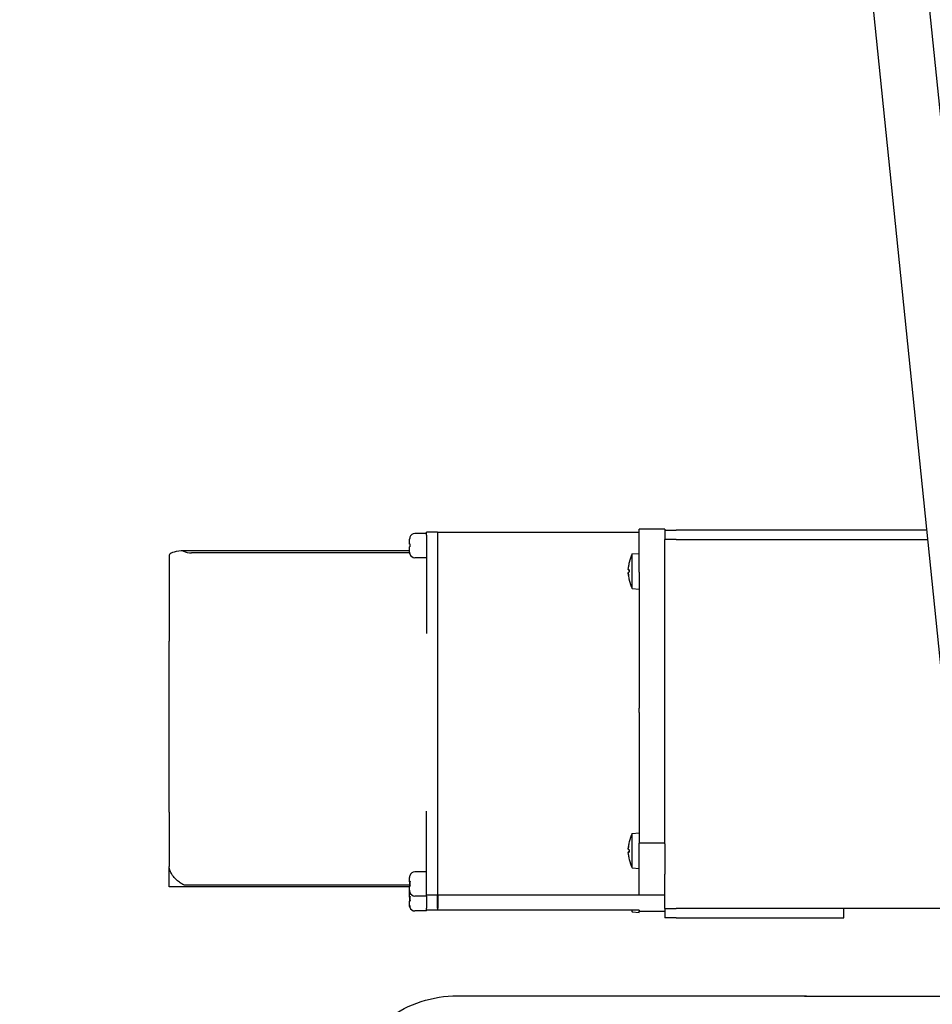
# Model space of a CAD drawing. Header units: inches. Extents: x 18 to 846, y -67 to 561.
# Tile 304 of 656: x 267 to 277, y 491 to 502. Entities that reach past the tile are written whole.
import ezdxf

# ---------------------------------------------------------------- set-up
doc = ezdxf.new("R2010")
doc.units = ezdxf.units.IN
doc.header["$LTSCALE"] = 24
doc.header["$MEASUREMENT"] = 0
doc.layers.add('Dimension (ANSI)', color=7, linetype='Continuous', lineweight=25)
doc.layers.add('Visible (ANSI)', color=7, linetype='Continuous', lineweight=30)
doc.styles.add('Note Text (ANSI)', font='tahoma.ttf')
doc.dimstyles.new('SB Fraction-16 (ANSI)', dxfattribs={"dimscale": 24, "dimtxt": 0.125, "dimasz": 0.098425, "dimexe": 0.125, "dimexo": 0.0625, "dimgap": 0.031496, "dimtad": 0, "dimtih": 1, "dimtoh": 1, "dimdec": 4, "dimrnd": 1e-08, "dimzin": 0, "dimdsep": 46, "dimlunit": 5, "dimtxsty": 'Note Text (ANSI)', "dimcen": 0.09, "dimdle": 0.393701, "dimclrd": 256, "dimclre": 256, "dimclrt": 256, "dimadec": 0, "dimazin": 3, "dimtfac": 0.96, "dimtofl": 0, "dimtmove": 0, "dimatfit": 3, "dimfxl": 1, "dimfrac": 2, "dimtolj": 1, "dimtzin": 12, "dimlwd": -1, "dimlwe": -1, "dimarcsym": 0})

# ---------------------------------------------------------------- blocks, each defined once
blk = doc.blocks.new('*D18')
at = {"layer": 'Defpoints', "color": 0, "transparency": 16777216}
for p in [(331.678, 544.007), (242.86, 406.007), (331.678, 406.007)]:
    blk.add_point(p, dxfattribs=at)
at = {"layer": 'Dimension (ANSI)', "transparency": 16777216}
for p, q in [((330.178, 544.007), (239.86, 544.007)), ((242.86, 541.645), (242.86, 486.331)), ((242.86, 408.369), (242.86, 481.682)), ((330.178, 406.007), (239.86, 406.007))]:
    blk.add_line(p, q, dxfattribs=at)
for points in [[(242.466, 541.645), (243.253, 541.645), (242.86, 544.007)], [(242.466, 408.369), (243.253, 408.369), (242.86, 406.007)]]:
    blk.add_solid(points, dxfattribs=at)
at = {"layer": 'Dimension (ANSI)', "transparency": 16777216, "insert": (239.783, 485.575), "char_height": 3, "attachment_point": 1, "style": 'Note Text (ANSI)'}
blk.add_mtext('\\A1;138', dxfattribs=at)

msp = doc.modelspace()

# ---------------------------------------------------------------- linework, layer by layer
at = {"layer": 'Visible (ANSI)'}
for p, q in [((276.70566, 502.77526), (277.85348, 491.56559)), ((276.08391, 502.7116), (277.22521, 491.56559)), ((271.09967, 496.7344), (270.97217, 496.7344)), ((271.09967, 496.71751), (271.09967, 496.75044)), ((271.22467, 496.75044), (271.09967, 496.75044)), ((271.09967, 496.71751), (271.09967, 495.61727)), ((271.22467, 496.75044), (271.22467, 496.71751)), ((271.22967, 496.72062), (271.22467, 496.72062)), ((271.22467, 496.71751), (271.22467, 492.73174)), ((271.22967, 496.71751), (271.22967, 496.75044)), ((271.22967, 496.75044), (273.47967, 496.75044)), ((271.22967, 492.73174), (271.22967, 496.71751)), ((273.47967, 496.30329), (273.47967, 496.7825)), ((273.76767, 496.7825), (273.47967, 496.7825)), ((273.76767, 496.7825), (273.76767, 496.77354)), ((273.76767, 496.77354), (273.89267, 496.77354)), ((273.76767, 496.77354), (273.76767, 496.66894)), ((276.69194, 496.77354), (273.89267, 496.77354)), ((270.91217, 496.62104), (270.91217, 496.67248)), ((270.91217, 496.61922), (270.91217, 496.62104)), ((270.91217, 496.61922), (270.91473, 496.61922)), ((270.91217, 496.61789), (270.91217, 496.61922)), ((270.91217, 496.61789), (270.91466, 496.61789)), ((270.91217, 496.61606), (270.91217, 496.61789)), ((270.91217, 496.52766), (270.91217, 496.58495)), ((273.76767, 493.26538), (273.76767, 496.66894)), ((273.89267, 496.66894), (273.76767, 496.66894)), ((273.89267, 496.66894), (276.70265, 496.66894)), ((274.06497, 496.66894), (276.70265, 496.66894)), ((268.22467, 496.49214), (268.22467, 495.53196)), ((270.91217, 496.54272), (268.36766, 496.54272)), ((270.91276, 496.51767), (268.47467, 496.51767)), ((270.91217, 496.52629), (270.91217, 496.52766)), ((271.09967, 496.4644), (270.97217, 496.4644)), ((273.40166, 496.50648), (273.47967, 496.51331)), ((273.40166, 496.12113), (273.40166, 496.50648)), ((273.35928, 496.32889), (273.36778, 496.32814)), ((273.36778, 496.33097), (273.36778, 496.30402)), ((273.47967, 496.30329), (273.47967, 494.78151)), ((273.36778, 496.21762), (273.36778, 496.21676)), ((273.40166, 496.12113), (273.47967, 496.11431)), ((268.22467, 493.62233), (268.22467, 495.53196)), ((273.47967, 494.7351), (273.47967, 494.78151)), ((273.47967, 494.7351), (273.47967, 493.27292)), ((268.22467, 493.62233), (268.22467, 493.01212)), ((271.09967, 492.76956), (271.09967, 493.63115)), ((273.40166, 493.38332), (273.47967, 493.39015)), ((273.40166, 492.99797), (273.40166, 493.38332)), ((273.36778, 493.28769), (273.36778, 493.28698)), ((273.47967, 492.72217), (273.47967, 493.27292)), ((273.76767, 493.27292), (273.47967, 493.27292)), ((273.76767, 493.26538), (273.76767, 492.92853)), ((273.35931, 493.17599), (273.36778, 493.17673)), ((273.36778, 493.20133), (273.36778, 493.17437)), ((268.22467, 492.78613), (268.22467, 493.01212)), ((271.09967, 492.9537), (270.97217, 492.9537)), ((273.40166, 492.99797), (273.47967, 492.99115)), ((270.91217, 492.8488), (270.91217, 492.89082)), ((270.91217, 492.8472), (270.91217, 492.8488)), ((270.91217, 492.8472), (270.91754, 492.8472)), ((270.91217, 492.84575), (270.91217, 492.8472)), ((270.91217, 492.84575), (270.91738, 492.84575)), ((270.91217, 492.84401), (270.91217, 492.84575)), ((270.91581, 492.84327), (270.91713, 492.84327)), ((273.76767, 492.54394), (273.76767, 492.92853)), ((270.91217, 492.78613), (268.22467, 492.78613)), ((270.91471, 492.80334), (268.40467, 492.80334)), ((270.91217, 492.74817), (270.91217, 492.79458)), ((270.91217, 492.7456), (270.91217, 492.74817)), ((270.91217, 492.72291), (270.91217, 492.72325)), ((270.91217, 492.67669), (270.91217, 492.72291)), ((271.09967, 492.6837), (271.09967, 492.76956)), ((271.22467, 492.73174), (271.22467, 492.69424)), ((271.22967, 492.72411), (271.22467, 492.72411)), ((271.22967, 492.69424), (271.22967, 492.73174)), ((273.47967, 492.69428), (273.47967, 492.72217)), ((270.91217, 492.6751), (270.91217, 492.67669)), ((270.91217, 492.6751), (270.91672, 492.6751)), ((270.91217, 492.67358), (270.91217, 492.6751)), ((270.91217, 492.67358), (270.9166, 492.67358)), ((270.91217, 492.67179), (270.91217, 492.67358)), ((270.91217, 492.58167), (270.91217, 492.62731)), ((270.91454, 492.67119), (270.91642, 492.67119)), ((271.09967, 492.6837), (270.97217, 492.6837)), ((271.22467, 492.69424), (271.09967, 492.69424)), ((271.09967, 492.6837), (271.09967, 492.54795)), ((271.22467, 492.54795), (271.22467, 492.69424)), ((271.22967, 492.69424), (271.22967, 492.54795)), ((273.47967, 492.69424), (271.22967, 492.69424)), ((273.47967, 492.6942), (273.47967, 492.69428)), ((273.76767, 492.6942), (273.47967, 492.6942)), ((270.91217, 492.57829), (270.91217, 492.58167)), ((271.09967, 492.51643), (270.97217, 492.51643)), ((271.09967, 492.53028), (271.09967, 492.54795)), ((271.09967, 492.53028), (271.09967, 492.52825)), ((271.09967, 492.51643), (271.09967, 492.52825)), ((271.22467, 492.52643), (271.09967, 492.52643)), ((271.22967, 492.55624), (271.22467, 492.55624)), ((271.22467, 492.54795), (271.22467, 492.53028)), ((271.22467, 492.5265), (271.22467, 492.53028)), ((271.22467, 492.5265), (271.22467, 492.52643)), ((271.22967, 492.53028), (271.22967, 492.54795)), ((271.22967, 492.53028), (271.22967, 492.5265)), ((271.22967, 492.52643), (271.22967, 492.5265)), ((273.47967, 492.52643), (271.22967, 492.52643)), ((273.40166, 492.50653), (273.40166, 492.52643)), ((273.40166, 492.50653), (273.47967, 492.49971)), ((273.47967, 492.5265), (273.47967, 492.51443)), ((273.47967, 492.49971), (273.47967, 492.51443)), ((273.76767, 492.51196), (273.47967, 492.51196)), ((273.76767, 492.54394), (273.89267, 492.54394)), ((273.76767, 492.54394), (273.76767, 492.43934)), ((275.76767, 492.54394), (273.89267, 492.54394)), ((277.12503, 492.54394), (274.06497, 492.54394)), ((275.76767, 492.43934), (275.76767, 492.54394)), ((273.89267, 492.43934), (273.76767, 492.43934)), ((273.89267, 492.43934), (275.76767, 492.43934)), ((271.44702, 491.56851), (274.20225, 491.56851)), ((276.45224, 491.56559), (290.27641, 491.56559))]:
    msp.add_line(p, q, dxfattribs=at)
for centre, radius, start, end in [((270.97217, 496.6744), 0.06, 90, 160.89822), ((270.97217, 496.5244), 0.06, 194.760516, 270), ((273.79177, 496.31381), 0.4351, 153.71551, 166.934687), ((273.37358, 496.41085), 0.0058, 166.934687, 178.187452), ((273.37358, 496.21676), 0.0058, 180, 193.065313), ((273.79177, 496.31381), 0.4351, 193.065313, 206.28449), ((273.79177, 493.19065), 0.4351, 153.71551, 166.934687), ((273.37358, 493.28769), 0.0058, 166.934687, 180), ((273.37358, 493.0936), 0.0058, 180.769875, 193.065313), ((273.79177, 493.19065), 0.4351, 193.065313, 206.28449), ((270.97217, 492.8937), 0.06, 90, 164.472559), ((270.97217, 492.7437), 0.06, 197.440268, 270), ((270.97217, 492.57643), 0.06, 197.440268, 270), ((273.79177, 492.69921), 0.4351, 203.397491, 206.28449)]:
    msp.add_arc(centre, radius, start, end, dxfattribs=at)
for centre, major_axis, ratio, start_param, end_param in [((268.47467, 496.49214), (-0.25, 0), 0.22555512, 5.18898084, 6.28318531), ((268.47467, 496.81857), (0, -0.30089), 0.83085534, 5.88748944, 6.28318531), ((273.78956, 496.31332), (-0.09415, 0.42404), 0.99600672, 1.124669, 1.24105339), ((273.78956, 496.28862), (-0.4327, 0.03792), 0.05703368, 6.06139495, 6.17777934), ((273.78956, 496.28858), (-0.43271, 0.03786), 0.01935165, 0.11209729, 0.22693328), ((273.78956, 496.33903), (-0.43271, -0.03786), 0.01935165, 6.05470363, 6.17108802), ((273.78956, 496.31236), (-0.23784, 0.36346), 0.99456073, 1.09924474, 1.21562913), ((273.78956, 496.3143), (-0.09415, -0.42404), 0.99600672, 5.04213192, 5.15699794), ((273.78956, 493.19039), (0.04999, -0.43148), 0.99614353, 4.3713671, 4.48620851), ((273.78956, 493.19186), (0.20884, 0.38086), 0.9950477, 1.84766886, 1.96405325), ((273.78956, 493.16542), (-0.43271, 0.03786), 0.01009683, 0.11128732, 0.22767171), ((273.78956, 493.21587), (-0.43271, -0.03786), 0.01009683, 6.05706199, 6.17189798), ((273.78956, 493.21585), (-0.43271, -0.0379), 0.04779067, 0.10621798, 0.22260237), ((273.78956, 493.1909), (0.04999, 0.43148), 0.99614353, 1.79697679, 1.91336118)]:
    msp.add_ellipse(centre, major_axis=major_axis, ratio=ratio, start_param=start_param, end_param=end_param, dxfattribs=at)
for points in [[(270.91617, 496.69459), (270.91366, 496.6878), (270.91217, 496.67955), (270.91217, 496.67248)], [(270.91217, 496.62104), (270.91217, 496.62124), (270.91317, 496.62146), (270.91488, 496.62167)], [(270.91458, 496.61547), (270.91305, 496.61567), (270.91217, 496.61588), (270.91217, 496.61606)], [(270.91475, 496.58556), (270.91312, 496.58537), (270.91217, 496.58515), (270.91217, 496.58495)], [(270.91465, 496.58555), (270.9146, 496.58707), (270.91456, 496.58858), (270.91453, 496.59008)], [(270.91217, 496.52766), (270.91217, 496.52204), (270.91311, 496.51568), (270.91471, 496.50988)], [(270.91441, 496.50967), (270.91299, 496.51515), (270.91217, 496.52104), (270.91217, 496.52629)], [(273.36778, 496.33097), (273.36778, 496.331), (273.36784, 496.33102), (273.36793, 496.33104)], [(273.36793, 493.17432), (273.36784, 493.17433), (273.36778, 493.17435), (273.36778, 493.17437)], [(270.91522, 492.91045), (270.91329, 492.90416), (270.91217, 492.89704), (270.91217, 492.89082)], [(270.91581, 492.84327), (270.9135, 492.8435), (270.91217, 492.84378), (270.91217, 492.84401)], [(270.91217, 492.74817), (270.91217, 492.7413), (270.91353, 492.73334), (270.91587, 492.72662)], [(270.91521, 492.72628), (270.91329, 492.73246), (270.91217, 492.73947), (270.91217, 492.7456)], [(270.91217, 492.72325), (270.91217, 492.72679), (270.91254, 492.73062), (270.91323, 492.73441)], [(270.91324, 492.73436), (270.91254, 492.73047), (270.91217, 492.72654), (270.91217, 492.72291)], [(270.91454, 492.67119), (270.91304, 492.67139), (270.91217, 492.6716), (270.91217, 492.67179)], [(270.91217, 492.58167), (270.91217, 492.57457), (270.9136, 492.5663), (270.91607, 492.55942)], [(270.9152, 492.559), (270.91328, 492.56517), (270.91217, 492.57217), (270.91217, 492.57829)]]:
    msp.add_open_spline(points, degree=3, dxfattribs=at)
for points, knots in [([(270.91576, 496.69348), (270.91555, 496.69363), (270.91545, 496.69378), (270.91545, 496.69392), (270.91545, 496.69414), (270.91566, 496.69436), (270.91617, 496.69459)], [1.1626811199, 1.1626811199, 1.1626811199, 1.1626811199, 1.1944995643, 1.1944995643, 1.1944995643, 1.2417073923, 1.2417073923, 1.2417073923, 1.2417073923]), ([(270.91488, 496.62167), (270.91445, 496.6151), (270.91429, 496.60864), (270.91429, 496.60252), (270.91429, 496.59708), (270.91442, 496.59137), (270.91475, 496.58556)], [1.1889614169, 1.1889614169, 1.1889614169, 1.1889614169, 1.2356604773, 1.2356604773, 1.2356604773, 1.2771358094, 1.2771358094, 1.2771358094, 1.2771358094]), ([(268.37831, 496.54092), (268.37745, 496.54136), (268.37642, 496.54171), (268.37163, 496.54284), (268.36675, 496.54293), (268.36084, 496.54234), (268.36041, 496.54229), (268.35998, 496.54224)], [1.1334663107, 1.1334663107, 1.1334663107, 1.1334663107, 1.1554384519, 1.1554384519, 1.2249538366, 1.2249538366, 1.2302973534, 1.2302973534, 1.2302973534, 1.2302973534]), ([(270.91471, 496.50988), (270.91429, 496.50966), (270.91414, 496.50943), (270.91414, 496.50922), (270.91414, 496.50918), (270.91414, 496.50915), (270.91415, 496.50911)], [1.1946546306, 1.1946546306, 1.1946546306, 1.1946546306, 1.2418770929, 1.2418770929, 1.2418770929, 1.2496747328, 1.2496747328, 1.2496747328, 1.2496747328]), ([(273.35949, 496.32892), (273.35902, 496.32872), (273.35862, 496.32934), (273.35807, 496.33232), (273.35793, 496.3347), (273.3579, 496.34033), (273.35802, 496.34395), (273.35852, 496.352), (273.3589, 496.35643), (273.35939, 496.36104), (273.35944, 496.36147), (273.35949, 496.3619)], [0, 0, 0, 0, 0.032210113, 0.032210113, 0.064420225, 0.064420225, 0.096608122, 0.096608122, 0.128796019, 0.128796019, 0.132032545, 0.132032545, 0.132032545, 0.132032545]), ([(273.35792, 496.3371), (273.35792, 496.33694), (273.35792, 496.33678), (273.3579, 496.33347), (273.35802, 496.33067), (273.35852, 496.32674), (273.3589, 496.32561), (273.35939, 496.3253), (273.35944, 496.32528), (273.35949, 496.32527)], [0.0628217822, 0.0628217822, 0.0628217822, 0.0628217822, 0.0644202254, 0.0644202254, 0.0966081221, 0.0966081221, 0.1287960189, 0.1287960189, 0.1320325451, 0.1320325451, 0.1320325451, 0.1320325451]), ([(273.35949, 496.26674), (273.35902, 496.27093), (273.35862, 496.27546), (273.35807, 496.28391), (273.35793, 496.28783), (273.3579, 496.29414), (273.35802, 496.29695), (273.35852, 496.30088), (273.3589, 496.302), (273.35939, 496.30231), (273.35944, 496.30233), (273.35949, 496.30234)], [0, 0, 0, 0, 0.032206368, 0.032206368, 0.064412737, 0.064412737, 0.096604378, 0.096604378, 0.128796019, 0.128796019, 0.132032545, 0.132032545, 0.132032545, 0.132032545]), ([(273.35792, 496.29052), (273.35792, 496.29038), (273.35792, 496.29024), (273.3579, 496.28729), (273.35802, 496.28366), (273.35852, 496.27561), (273.3589, 496.27118), (273.35939, 496.26657), (273.35944, 496.26614), (273.35949, 496.26572)], [0.0628217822, 0.0628217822, 0.0628217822, 0.0628217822, 0.0644202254, 0.0644202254, 0.0966081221, 0.0966081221, 0.1287960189, 0.1287960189, 0.1320325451, 0.1320325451, 0.1320325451, 0.1320325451]), ([(273.35949, 493.20256), (273.35902, 493.20264), (273.35862, 493.20356), (273.35807, 493.20711), (273.35793, 493.20974), (273.3579, 493.21578), (273.35802, 493.21958), (273.35852, 493.22788), (273.3589, 493.23238), (273.35939, 493.237), (273.35944, 493.23743), (273.35949, 493.23785)], [0, 0, 0, 0, 0.032210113, 0.032210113, 0.064420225, 0.064420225, 0.096608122, 0.096608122, 0.128796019, 0.128796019, 0.132032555, 0.132032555, 0.132032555, 0.132032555]), ([(273.35949, 493.14266), (273.35902, 493.14687), (273.35862, 493.15134), (273.35807, 493.15957), (273.35793, 493.16333), (273.3579, 493.16924), (273.35802, 493.17179), (273.35852, 493.17517), (273.3589, 493.176), (273.35939, 493.17599), (273.35944, 493.17598), (273.35949, 493.17597)], [0, 0, 0, 0, 0.032210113, 0.032210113, 0.064420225, 0.064420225, 0.096608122, 0.096608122, 0.128796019, 0.128796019, 0.132032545, 0.132032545, 0.132032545, 0.132032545]), ([(273.35949, 493.23863), (273.35902, 493.23443), (273.35862, 493.22995), (273.35807, 493.22172), (273.35793, 493.21796), (273.35791, 493.21464), (273.35791, 493.21428), (273.35792, 493.21392)], [0, 0, 0, 0, 0.0322101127, 0.0322101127, 0.0644202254, 0.0644202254, 0.0684238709, 0.0684238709, 0.0684238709, 0.0684238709]), ([(273.35949, 493.17873), (273.35902, 493.17865), (273.35862, 493.17773), (273.35807, 493.17418), (273.35793, 493.17155), (273.35791, 493.16815), (273.35791, 493.16777), (273.35792, 493.16737)], [0, 0, 0, 0, 0.0322101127, 0.0322101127, 0.0644202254, 0.0644202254, 0.0684238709, 0.0684238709, 0.0684238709, 0.0684238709]), ([(268.40467, 492.80334), (268.40222, 492.80334), (268.40046, 492.80379), (268.39714, 492.80471), (268.39564, 492.80523), (268.39113, 492.80691), (268.38826, 492.80815), (268.3794, 492.81222), (268.37331, 492.81536), (268.35459, 492.82598), (268.34118, 492.83489), (268.31503, 492.8555), (268.30185, 492.8675), (268.27687, 492.89457), (268.26505, 492.90962), (268.2472, 492.93817), (268.24021, 492.95161), (268.23005, 492.97739), (268.22689, 492.9897), (268.22497, 493.00398), (268.22468, 493.00823), (268.22467, 493.01212)], [1.20266776, 1.20266776, 1.20266776, 1.20266776, 1.22134177, 1.22134177, 1.240015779, 1.240015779, 1.277363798, 1.277363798, 1.352059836, 1.352059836, 1.501451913, 1.501451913, 1.650843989, 1.650843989, 1.800236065, 1.800236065, 1.90876096, 1.90876096, 2.017285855, 2.017285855, 2.063698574, 2.063698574, 2.063698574, 2.063698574]), ([(270.91217, 492.8488), (270.91217, 492.84907), (270.91389, 492.84939), (270.91715, 492.84966), (270.91749, 492.84969), (270.91785, 492.84972)], [0.178641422, 0.178641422, 0.178641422, 0.178641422, 0.2387466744, 0.2387466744, 0.245179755, 0.245179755, 0.245179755, 0.245179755]), ([(270.91479, 492.90908), (270.91447, 492.90928), (270.91434, 492.90947), (270.91434, 492.90966), (270.91434, 492.90991), (270.91457, 492.91018), (270.91522, 492.91045)], [1.1925327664, 1.1925327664, 1.1925327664, 1.1925327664, 1.2337642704, 1.2337642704, 1.2337642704, 1.2896808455, 1.2896808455, 1.2896808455, 1.2896808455]), ([(270.91515, 492.79526), (270.91465, 492.80222), (270.91447, 492.80908), (270.91447, 492.81557), (270.91447, 492.82434), (270.91481, 492.83381), (270.91581, 492.84327)], [1.179448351, 1.179448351, 1.179448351, 1.179448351, 1.228884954, 1.228884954, 1.228884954, 1.295782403, 1.295782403, 1.295782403, 1.295782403]), ([(270.91785, 492.84972), (270.91664, 492.84028), (270.91618, 492.83079), (270.91618, 492.82202), (270.91618, 492.8136), (270.9166, 492.80454), (270.9177, 492.79549)], [1.104189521, 1.104189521, 1.104189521, 1.104189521, 1.171097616, 1.171097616, 1.171097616, 1.235224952, 1.235224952, 1.235224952, 1.235224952]), ([(270.9177, 492.79549), (270.91739, 492.79547), (270.9171, 492.79544), (270.91389, 492.79517), (270.91217, 492.79485), (270.91217, 492.79458)], [1.3999636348, 1.3999636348, 1.3999636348, 1.3999636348, 1.4055457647, 1.4055457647, 1.4653192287, 1.4653192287, 1.4653192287, 1.4653192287]), ([(270.91587, 492.72662), (270.91517, 492.72635), (270.91491, 492.72608), (270.91491, 492.72583), (270.91491, 492.72579), (270.91492, 492.72576), (270.91493, 492.72572)], [1.1571378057, 1.1571378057, 1.1571378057, 1.1571378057, 1.213050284, 1.213050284, 1.213050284, 1.2210778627, 1.2210778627, 1.2210778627, 1.2210778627]), ([(270.91217, 492.67669), (270.91217, 492.67695), (270.9139, 492.67726), (270.91685, 492.67751), (270.9169, 492.67752), (270.91695, 492.67752)], [0.1892924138, 0.1892924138, 0.1892924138, 0.1892924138, 0.2481400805, 0.2481400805, 0.249114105, 0.249114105, 0.249114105, 0.249114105]), ([(270.91735, 492.62819), (270.9172, 492.62817), (270.91705, 492.62816), (270.91392, 492.6279), (270.91217, 492.62758), (270.91217, 492.62731)], [1.4021240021, 1.4021240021, 1.4021240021, 1.4021240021, 1.4050038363, 1.4050038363, 1.4653187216, 1.4653187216, 1.4653187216, 1.4653187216]), ([(270.91438, 492.62789), (270.91393, 492.63492), (270.91378, 492.64184), (270.91378, 492.64838), (270.91378, 492.65564), (270.91397, 492.66337), (270.91454, 492.67119)], [1.20641828, 1.20641828, 1.20641828, 1.20641828, 1.256293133, 1.256293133, 1.256293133, 1.311653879, 1.311653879, 1.311653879, 1.311653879]), ([(270.91695, 492.67752), (270.91618, 492.66972), (270.91588, 492.66197), (270.91588, 492.65471), (270.91588, 492.6463), (270.91629, 492.63724), (270.91735, 492.62819)], [1.125186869, 1.125186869, 1.125186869, 1.125186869, 1.180531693, 1.180531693, 1.180531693, 1.24465818, 1.24465818, 1.24465818, 1.24465818]), ([(270.91607, 492.55942), (270.91521, 492.55912), (270.91491, 492.55883), (270.91491, 492.55855), (270.91491, 492.55852), (270.91492, 492.55848), (270.91493, 492.55844)], [1.1522292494, 1.1522292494, 1.1522292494, 1.1522292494, 1.213050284, 1.213050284, 1.213050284, 1.2210778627, 1.2210778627, 1.2210778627, 1.2210778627]), ([(270.13452, 490.25601), (270.13452, 490.39346), (270.15629, 490.53088), (270.24123, 490.79231), (270.3044, 490.91628), (270.46597, 491.13867), (270.56436, 491.23705), (270.78675, 491.39863), (270.91072, 491.4618), (271.17215, 491.54674), (271.30957, 491.56851), (271.44702, 491.56851)], [3.14159265, 3.14159265, 3.14159265, 3.14159265, 3.45575192, 3.45575192, 3.76991118, 3.76991118, 4.08407045, 4.08407045, 4.39822972, 4.39822972, 4.71238898, 4.71238898, 4.71238898, 4.71238898]), ([(274.20225, 491.56851), (274.32387, 491.56851), (274.44706, 491.5685), (274.67542, 491.56848), (274.78373, 491.56847), (274.97459, 491.56843), (275.05949, 491.56841), (275.1955, 491.56836), (275.24829, 491.56834), (275.29866, 491.5683), (275.31088, 491.56828), (275.32213, 491.56826), (275.32466, 491.56825), (275.32734, 491.56824), (275.32782, 491.56824), (275.32969, 491.56822), (275.33018, 491.56822), (275.33252, 491.56816), (275.33291, 491.56815), (275.33381, 491.56812), (275.33432, 491.5681), (275.33604, 491.56803), (275.33744, 491.56796), (275.3446, 491.56752), (275.35094, 491.56683), (275.35713, 491.56584), (275.35725, 491.56582), (275.35738, 491.5658)], [0, 0, 0, 0, 0.9267346, 0.9267346, 1.83673216, 1.83673216, 2.74736148, 2.74736148, 3.65808836, 3.65808836, 4.1095135, 4.1095135, 4.32143172, 4.32143172, 4.41302118, 4.41302118, 4.4475756, 4.4475756, 4.45331192, 4.45331192, 4.45906041, 4.45906041, 4.47071074, 4.47071074, 4.51756978, 4.51756978, 4.51854039, 4.51854039, 4.51854039, 4.51854039]), ([(275.32924, 491.56585), (275.32924, 491.56585), (275.32965, 491.56584), (275.33234, 491.56583), (275.3369, 491.56582), (275.36202, 491.56579), (275.39781, 491.56576), (275.502, 491.56571), (275.57376, 491.56569), (275.7428, 491.56565), (275.84222, 491.56563), (276.0559, 491.5656), (276.17281, 491.56559), (276.34436, 491.56559), (276.39837, 491.56559), (276.45224, 491.56559)], [0.81229422, 0.81229422, 0.81229422, 0.81229422, 0.89585531, 0.89585531, 1.1948987, 1.1948987, 2.04742566, 2.04742566, 2.95576446, 2.95576446, 3.8659092, 3.8659092, 4.77627149, 4.77627149, 5.18676471, 5.18676471, 5.18676471, 5.18676471])]:
    msp.add_open_spline(points, degree=3, knots=knots, dxfattribs=at)

# ---------------------------------------------------------------- dimensions: what is measured, and where the dimension line sits
at = {"layer": 'Dimension (ANSI)'}
dim = msp.add_linear_dim(base=(242.85953, 406.00673), p1=(331.67843, 544.00673), p2=(331.67843, 406.00673), angle=90, dimstyle='SB Fraction-16 (ANSI)', override={"dimgap": 0.031496, "dimdec": 4, "dimtol": 0, "dimlim": 0, "dimtp": 0, "dimtm": 0, "dimtdec": 2, "dimatfit": 1}, dxfattribs=at)
dim.commit()
dim.dimension.update_dxf_attribs({"geometry": '*D18', "text_midpoint": (242.85953, 484.00673), "dimtype": 160})

doc.saveas('drawing.dxf')
